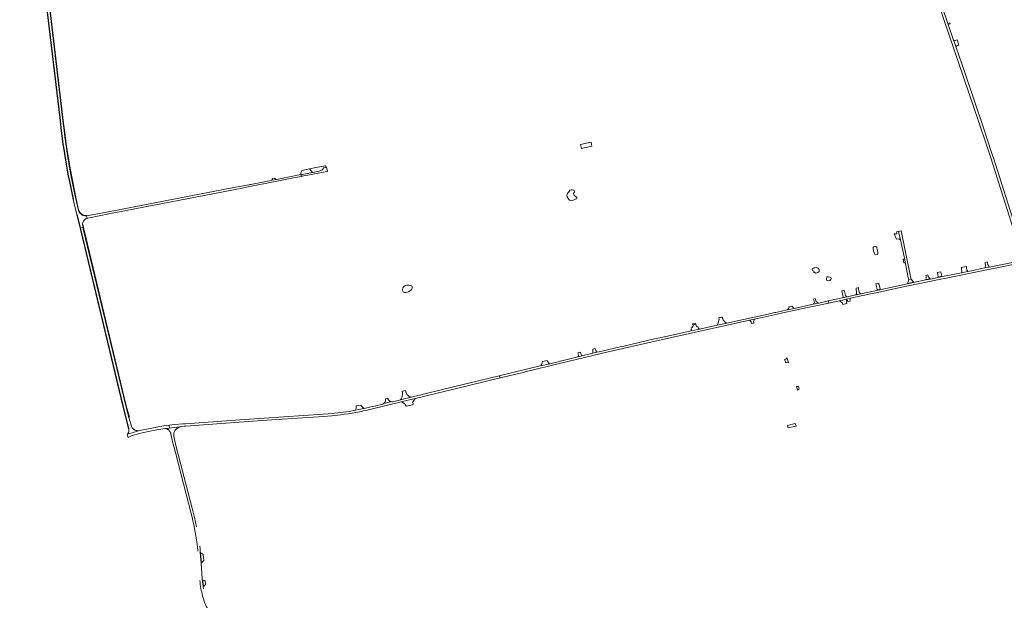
# Model space of a CAD drawing. Header units: metres. Extents: x 166325 to 190320, y 381923 to 404576.
# Tile 488 of 656: x 168646 to 170089, y 395352 to 396203. Entities that reach past the tile are written whole.
import ezdxf

# ---------------------------------------------------------------- set-up
doc = ezdxf.new("R2010")
doc.units = ezdxf.units.M
for name, color, linetype, lineweight in [('B-WE-OG-WATER_MEER-GV', 8, 'Continuous', 18), ('B-WE-VH-VERHARDING_ASFALT-GV', 8, 'Continuous', 18), ('B-WE-VH-VERHARDING_BETON-GV', 8, 'Continuous', 18), ('B-WE-VH-VERHARDING_BETONSTRAATSTEEN-GV', 8, 'Continuous', 18), ('B-WE-VH-VERHARDING_GESLOTEN-GV', 8, 'Continuous', 18), ('B-WE-VH-VERHARDING_HALFVERHARDING-GV', 8, 'Continuous', 18), ('B-WE-VH-VERHARDING_STRAATBAKSTEEN-GV', 8, 'Continuous', 18)]:
    doc.layers.add(name, color=color, linetype=linetype, lineweight=lineweight)

msp = doc.modelspace()

# ---------------------------------------------------------------- linework, layer by layer
at = {"layer": 'B-WE-OG-WATER_MEER-GV', "flags": 128}
for points in [[(169447.882, 395944.58), (169448.177, 395942.863), (169449.581, 395940.499), (169450.94, 395938.814), (169451.825, 395938.171), (169455.635, 395937.769), (169458.317, 395938.52), (169460.597, 395939.619), (169461.804, 395940.289), (169462.394, 395941.147), (169462.287, 395942.22), (169461.295, 395943.132), (169459.766, 395944.016), (169458.371, 395945.009), (169457.834, 395946.376), (169457.539, 395948.012), (169457.995, 395949.111), (169458.827, 395949.942), (169458.934, 395950.666), (169458.505, 395952.168), (169457.363, 395952.971), (169455.554, 395953.267), (169453.88, 395953.233), (169452.355, 395952.641), (169451.78, 395952.167), (169451.407, 395951.286), (169450.764, 395950.372), (169449.883, 395949.306), (169448.613, 395947.952), (169448.224, 395946.563), (169447.902, 395945.497)], [(169896.623, 395867.547), (169897.159, 395863.761), (169898.089, 395861.036), (169898.982, 395858.688), (169900.726, 395857.946), (169902.88, 395858.447), (169903.696, 395859.827), (169903.769, 395861.103), (169903.095, 395864.164), (169902.353, 395868.179), (169902.066, 395869.438), (169900.71, 395870.242), (169899.053, 395870.417), (169897.665, 395869.69), (169896.931, 395868.733)], [(169809.855, 395834.191), (169810.154, 395832.742), (169809.547, 395832.056), (169810.101, 395831.66), (169811.447, 395832.003), (169812.872, 395830.948), (169815.721, 395832.214), (169817.727, 395833.48), (169817.832, 395836.725), (169816.291, 395838.713), (169813.245, 395839.604), (169810.259, 395839.099), (169809.59, 395838.728), (169808.238, 395838.035), (169807.545, 395837.573), (169807.363, 395836.666), (169807.429, 395835.842), (169807.743, 395835.017), (169808.6, 395834.424)], [(169828.266, 395822.536), (169828.585, 395821.145), (169829.464, 395820.315), (169831.747, 395820.165), (169833.217, 395820.625), (169834.755, 395821.838), (169835.241, 395823.524), (169834.712, 395824.853), (169833.302, 395825.488), (169830.915, 395826.01), (169829.541, 395825.792), (169828.786, 395825.344), (169828.266, 395823.867)], [(169214.152, 395803.172), (169215.672, 395803.856), (169217.191, 395804.868), (169218.939, 395806.337), (169220.611, 395807.932), (169221.066, 395809.83), (169220.889, 395811.349), (169220.307, 395812.362), (169218.483, 395813.273), (169216.178, 395813.805), (169213.392, 395813.729), (169210.986, 395813.07), (169208.554, 395811.476), (169207.161, 395809.628), (169206.604, 395807.678), (169206.933, 395805.805), (169207.769, 395803.78), (169209.567, 395802.869), (169211.847, 395802.666)]]:
    msp.add_lwpolyline(points, close=True, dxfattribs=at)
at = {"layer": 'B-WE-VH-VERHARDING_ASFALT-GV', "flags": 128}
for points in [[(168685.052, 396226.118), (168704.781, 396059), (168707.128, 396039.77), (168709.64, 396020.56), (168711.129, 396010.117), (168712.811, 395999.703), (168713.249, 395997.325), (168715.418, 395984.824), (168715.812, 395982.552), (168717.436, 395973.653), (168718.503, 395967.802), (168721.469, 395953.757), (168724.75, 395939.783), (168724.27, 395939.282), (168729.2, 395917.373), (168730.08, 395917.002), (168734.766, 395897.337), (168736.803, 395897.812), (168738.51, 395898.21), (168738.03, 395900.6), (168737.894, 395901.458), (168737.841, 395902.201), (168737.853, 395903.069), (168737.945, 395903.933), (168738.116, 395904.785), (168738.365, 395905.617), (168738.689, 395906.423), (168739.086, 395907.196), (168739.552, 395907.929), (168740.084, 395908.616), (168740.677, 395909.252), (168741.325, 395909.83), (168741.992, 395910.324), (168742.734, 395910.777), (168743.514, 395911.159), (168744.326, 395911.468), (168744.533, 395911.534), (168743.748, 395915.385), (168742.827, 395915.293), (168741.902, 395915.281), (168740.979, 395915.348), (168740.066, 395915.496), (168739.168, 395915.721), (168738.294, 395916.023), (168737.449, 395916.4), (168736.639, 395916.848), (168735.871, 395917.365), (168735.151, 395917.945), (168734.483, 395918.586), (168733.874, 395919.282), (168733.326, 395920.028), (168732.845, 395920.819), (168732.435, 395921.648), (168732.097, 395922.509), (168731.917, 395923.084), (168726.622, 395946.401), (168722.152, 395968.039)], [(168710.694, 396040.523), (168709.48, 396050.777), (168687.793, 396233.943)], [(168809.419, 395606.815), (168809.36, 395606.973), (168805.891, 395619.671), (168801.25, 395636.663), (168738.922, 395896.163), (168738.51, 395898.21), (168736.803, 395897.812), (168734.766, 395897.337), (168735.27, 395895.222), (168797.56, 395636.502), (168805.164, 395605.343), (168805.55, 395603.111), (168805.683, 395599.511)], [(169851.61, 395794.898), (169830.974, 395790.416), (169831.105, 395789.894), (169831.733, 395787.381), (169847.096, 395790.708), (169851.592, 395791.682), (169857.17, 395792.89), (169858.036, 395793.078), (169859.058, 395793.299), (169863.735, 395794.311), (169881.82, 395798.257), (169898.105, 395801.828), (169912.013, 395804.855), (169943.033, 395811.45), (169960.272, 395815.044), (169993.735, 395821.951), (170003.629, 395823.968), (170056.161, 395834.563), (170133.862, 395850.276)], [(170110.851, 395848.913), (170066.941, 395840.006), (170060.773, 395838.885), (170055.51, 395837.928), (170043.412, 395835.238), (170035.306, 395833.56), (170026.403, 395831.717), (170000.934, 395826.673), (169992.185, 395824.89), (169980.62, 395822.561), (169974.17, 395821.216), (169955.92, 395817.43), (169911.137, 395807.937), (169897.217, 395804.942), (169881.22, 395801.413), (169879.01, 395800.849), (169878.053, 395800.641), (169871.981, 395799.323), (169871.397, 395799.196), (169858.455, 395796.385), (169851.61, 395794.898)], [(169348.54, 395680.634), (169283.53, 395664.973), (169219.293, 395649.219), (169203.674, 395645.388), (169202.63, 395645.132), (169192.239, 395642.658), (169191.454, 395642.743), (169190.133, 395642.816), (169189.404, 395642.639), (169179.623, 395640.268), (169179.122, 395640.165), (169178.732, 395639.937), (169177.833, 395639.229), (169165.854, 395636.377), (169162.386, 395635.552), (169160.313, 395635.058), (169150.727, 395632.902), (169142.354, 395631.149), (169138.068, 395630.256), (169137.689, 395630.188), (169128.822, 395628.607), (169124.323, 395627.965), (169111.915, 395626.465), (169107.325, 395625.903), (169098.03, 395625.005), (169090.374, 395624.49), (168975.28, 395616.753), (168888.86, 395610.44), (168888.092, 395610.414), (168885.06, 395610.311), (168872.834, 395609.225), (168864.553, 395608.557), (168865.075, 395603.948), (168883.378, 395606.36), (168886.797, 395606.81), (168889.23, 395607.131), (169000, 395615.012), (169090.975, 395621.163), (169103.411, 395622.171), (169115.817, 395623.505)], [(169160.841, 395631.724), (169205.108, 395642.497), (169225.623, 395647.49), (169283.98, 395661.692), (169349.871, 395677.586), (169349.274, 395679.144), (169348.998, 395679.074), (169348.54, 395680.634)], [(168865.075, 395603.948), (168864.553, 395608.557), (168857.09, 395607.617), (168850.935, 395606.456), (168839.352, 395604.007), (168826.497, 395601.353), (168820.973, 395600.338), (168820.071, 395600.213), (168819.972, 395600.204), (168810.611, 395597.202), (168803.64, 395594.966), (168803.108, 395594.43), (168804.886, 395590.37), (168810.772, 395593.216)], [(168805.317, 395597.852), (168803.64, 395594.966), (168810.611, 395597.202), (168819.972, 395600.204), (168819.062, 395600.167), (168818.152, 395600.21), (168817.25, 395600.333), (168816.362, 395600.534), (168815.495, 395600.812), (168814.656, 395601.166), (168813.852, 395601.592), (168813.834, 395601.602), (168813.071, 395602.098), (168812.354, 395602.659), (168811.689, 395603.281), (168811.081, 395603.959), (168810.535, 395604.687), (168810.055, 395605.461), (168809.645, 395606.274), (168809.419, 395606.815)], [(168825.445, 395597.131), (168843.85, 395601.16), (168852.66, 395602.67), (168858.201, 395603.325), (168858.912, 395603.395), (168859.626, 395603.386), (168860.246, 395603.312), (168865.075, 395603.948)], [(168905.029, 395459.255), (168901.83, 395473.041), (168898.33, 395486.753), (168875.18, 395576.771), (168872.69, 395587.19), (168871.557, 395592.444), (168871.436, 395593.379), (168871.395, 395594.321), (168871.434, 395595.264), (168871.552, 395596.2), (168871.749, 395597.122), (168872.024, 395598.024), (168872.374, 395598.9), (168872.797, 395599.743), (168873.29, 395600.547), (168873.849, 395601.307), (168874.471, 395602.016), (168875.15, 395602.671), (168875.882, 395603.265), (168876.662, 395603.795), (168877.182, 395604.098), (168879.337, 395605.192), (168883.378, 395606.36), (168865.075, 395603.948), (168860.246, 395603.312), (168860.942, 395603.154), (168861.617, 395602.919), (168862.261, 395602.61), (168862.866, 395602.231), (168863.425, 395601.787), (168863.932, 395601.283), (168863.969, 395601.241), (168864.034, 395601.181), (168864.693, 395600.51), (168865.294, 395599.785), (168865.831, 395599.012), (168866.3, 395598.196), (168866.698, 395597.343), (168867.023, 395596.459), (168867.271, 395595.551), (168869.408, 395586.45)], [(168869.408, 395586.45), (168870.3, 395582.651), (168873.956, 395568.505), (168881.96, 395537.531), (168896.883, 395479.077)], [(168905.8, 395434.407), (168906.027, 395432.563)], [(168915.019, 395368.345), (168914.512, 395371.474), (168913.963, 395375.339), (168913.497, 395379.215), (168913.06, 395383.723), (168911.506, 395406), (168910.819, 395415.863), (168910.351, 395423.135), (168910.03, 395426.962), (168909.653, 395430.783)], [(168913.841, 395357.718), (168914.562, 395355.11), (168915.368, 395352.527)]]:
    msp.add_lwpolyline(points, dxfattribs=at)
for points in [[(170057.773, 396045.813), (170031.392, 396123.604), (170018.35, 396161.835), (170014.793, 396172.264), (170014.631, 396172.739), (170006.865, 396195.507), (170006.276, 396197.233), (169997.488, 396222.995), (169996.558, 396225.72), (169993.242, 396224.591), (170051.204, 396054.043), (170063.372, 396017.861), (170069.229, 395999.985), (170113.878, 395859.389), (170118.003, 395860.68), (170106.921, 395893.752), (170072.954, 396000.069), (170070.803, 396006.711)], [(169057.973, 395975.551), (169058.553, 395972.981), (169059.718, 395973.274), (169073.087, 395975.663), (169095.717, 395980.064), (169096.841, 395980.283), (169095.45, 395986.414), (169094.626, 395986.273), (169090.804, 395985.618), (169090.803, 395985.363), (169090.781, 395985.108), (169090.737, 395984.856), (169090.672, 395984.609), (169090.587, 395984.368), (169090.482, 395984.135), (169090.358, 395983.912), (169090.215, 395983.7), (169090.055, 395983.501), (169089.879, 395983.316), (169088.478, 395982.263), (169086.884, 395981.537), (169085.529, 395981.015), (169084.114, 395980.69), (169074.67, 395978.832), (169067.139, 395977.351), (169059.795, 395975.906)], [(168968.477, 395958.229), (168962.2, 395957.016), (168773.39, 395920.532), (168743.748, 395915.385), (168744.533, 395911.534), (168745.375, 395911.748), (168745.75, 395911.817), (168764.8, 395915.691), (168773.78, 395917.722), (168971.668, 395955.98), (168980.432, 395957.675), (169000, 395961.458), (169003.186, 395962.089), (169046.987, 395970.759), (169058.553, 395972.981), (169057.973, 395975.551), (169038.542, 395971.767), (169033.564, 395970.805), (169032.608, 395970.62), (169022.306, 395968.63), (169021.373, 395968.45), (169015.809, 395967.374), (169014.811, 395967.182), (169009.06, 395966.071), (168984.524, 395961.33), (168983.889, 395961.207), (168983.048, 395961.045), (168982.128, 395960.867)], [(169808.02, 395782.246), (169831.733, 395787.381), (169831.105, 395789.894), (169830.974, 395790.416), (169816.986, 395787.378), (169808.947, 395785.632), (169781.015, 395779.565), (169780.832, 395779.525), (169770.789, 395777.344), (169754.25, 395773.752), (169752.826, 395773.439), (169742.974, 395771.276), (169700, 395761.841), (169684.498, 395758.555), (169682.189, 395758.033), (169668.313, 395754.896), (169663.938, 395753.94), (169642.094, 395749.196), (169642.036, 395749.183), (169640.813, 395748.917), (169633.479, 395747.324), (169630.06, 395746.581), (169619.06, 395744.192), (169586.517, 395736.983), (169576.45, 395734.753), (169576.062, 395734.664), (169531.181, 395724.358), (169528.58, 395723.761), (169525.749, 395723.111), (169522.631, 395722.395), (169519.509, 395721.678), (169517.757, 395721.276), (169495.05, 395716.062), (169491.873, 395715.289), (169485.787, 395713.809), (169469.878, 395709.94), (169464.014, 395708.514), (169438.361, 395702.275), (169437.61, 395702.092), (169434.887, 395701.436), (169422.616, 395698.48), (169408.789, 395695.149), (169348.54, 395680.634), (169348.998, 395679.074), (169349.274, 395679.144), (169349.871, 395677.586), (169383.577, 395685.716), (169386.451, 395686.409), (169438.91, 395699.063), (169508.28, 395715.942), (169577.44, 395731.724), (169715.429, 395762.029), (169722.837, 395763.656), (169729.037, 395765.018), (169733.879, 395766.082), (169747.094, 395768.984), (169755.813, 395770.899), (169764.531, 395772.813), (169800.469, 395780.61)]]:
    msp.add_lwpolyline(points, close=True, dxfattribs=at)
at = {"layer": 'B-WE-VH-VERHARDING_ASFALT-GV'}
for points in [[(168722.152, 395968.039, -0.01049681), (168716.467, 395999.942)], [(169115.817, 395623.505, 0.0288547), (169160.841, 395631.724)], [(168805.683, 395599.511, -0.08210347), (168805.317, 395597.852)], [(168810.772, 395593.216, -0.02736543), (168825.445, 395597.131)], [(168896.883, 395479.077, -0.03199335), (168905.8, 395434.407)], [(168906.027, 395432.563, -0.00746266), (168906.985, 395423.439)], [(168909.812, 395380.656, 0.04512315), (168913.841, 395357.718)], [(168915.368, 395352.527, 0.06307957), (168924.283, 395333.839)]]:
    msp.add_lwpolyline(points, format="xyb", dxfattribs=at)
at = {"layer": 'B-WE-VH-VERHARDING_BETON-GV', "flags": 128}
for points in [[(169630.182, 395748.345), (169630.06, 395746.581), (169633.479, 395747.324), (169640.813, 395748.917), (169642.036, 395749.183), (169642.094, 395749.196), (169640.834, 395750.675), (169640.717, 395751.051), (169640.018, 395750.909), (169639.535, 395752.786), (169637.93, 395752.534), (169637.427, 395754.491), (169637.073, 395754.419), (169636.686, 395756.356), (169632.674, 395755.55), (169633.072, 395753.569), (169631.669, 395753.216), (169631.98, 395751.328), (169630.181, 395750.857), (169630.577, 395748.899), (169630.116, 395748.805)], [(169771.926, 395604.306), (169781.328, 395606.461), (169783.662, 395607.128), (169782.631, 395610.573), (169770.991, 395607.738)]]:
    msp.add_lwpolyline(points, close=True, dxfattribs=at)
at = {"layer": 'B-WE-VH-VERHARDING_BETONSTRAATSTEEN-GV', "flags": 128}
for points in [[(168645.943, 396590.374), (168662.273, 396451.003), (168685.701, 396251.738), (168687.793, 396233.943), (168709.48, 396050.777), (168709.918, 396050.84), (168710.079, 396050.863), (168688.389, 396234.013), (168686.297, 396251.808), (168662.869, 396451.073), (168646.539, 396590.444), (168646.072, 396595.505), (168645.675, 396600.792)], [(168684.572, 396225.915), (168704.284, 396058.941), (168706.632, 396039.707), (168709.144, 396020.495), (168710.635, 396010.042), (168712.317, 395999.623), (168712.757, 395997.237), (168714.872, 395985.046), (168714.925, 395984.738), (168715.32, 395982.464), (168716.944, 395973.563), (168716.96, 395973.472), (168718.014, 395967.699), (168720.981, 395953.648), (168724.27, 395939.282), (168724.75, 395939.783), (168721.469, 395953.757), (168718.503, 395967.802), (168717.436, 395973.653), (168715.812, 395982.552), (168715.418, 395984.824), (168713.249, 395997.325), (168712.811, 395999.703), (168711.129, 396010.117), (168709.64, 396020.56), (168707.128, 396039.77), (168704.781, 396059), (168685.052, 396226.118)], [(168743.748, 395915.385), (168743.656, 395915.835), (168741.687, 395915.689), (168740.58, 395915.934), (168739.178, 395916.244), (168736.653, 395917.454), (168734.512, 395919.385), (168732.739, 395922.073), (168732.119, 395923.687), (168726.377, 395949.704), (168719.524, 395985.205), (168714.173, 396017.268), (168710.734, 396044.214), (168710.079, 396050.863), (168709.918, 396050.84), (168709.48, 396050.777), (168710.694, 396040.523)], [(168722.152, 395968.039), (168726.622, 395946.401), (168731.917, 395923.084), (168732.097, 395922.509), (168732.435, 395921.648), (168732.845, 395920.819), (168733.326, 395920.028), (168733.874, 395919.282), (168734.483, 395918.586), (168735.151, 395917.945), (168735.871, 395917.365), (168736.639, 395916.848), (168737.449, 395916.4), (168738.294, 395916.023), (168739.168, 395915.721), (168740.066, 395915.496), (168740.979, 395915.348), (168741.902, 395915.281), (168742.827, 395915.293), (168743.748, 395915.385)], [(169784.17, 395665.441), (169785.653, 395659.578)], [(169788.238, 395661.267), (169787.495, 395665.279)], [(169225.159, 395646.863), (169225.623, 395647.49), (169205.108, 395642.497), (169205.76, 395642.141), (169206.641, 395641.66), (169209.241, 395640.241)], [(169210.662, 395638.558), (169212.391, 395636.022), (169214.533, 395636.549), (169217.658, 395637.117), (169222.351, 395638.534), (169221.836, 395642.367), (169224.515, 395645.992), (169225.159, 395646.863)], [(169137.689, 395630.188), (169138.068, 395630.256), (169142.354, 395631.149), (169150.727, 395632.902), (169150.192, 395633.294)], [(169150.192, 395633.294), (169149.633, 395633.703), (169149.342, 395633.935), (169147.861, 395635.119), (169146.612, 395636.366), (169145.775, 395637.839), (169139.032, 395636.857)]]:
    msp.add_lwpolyline(points, dxfattribs=at)
for points in [[(170020.081, 396173.083), (170017.065, 396172), (170014.793, 396172.264), (170018.35, 396161.835), (170019.401, 396164.816), (170022.121, 396165.462)], [(169070.409, 395984.078), (169059.224, 395981.623), (169059.326, 395980.98), (169057.589, 395978.003), (169057.973, 395975.551), (169059.795, 395975.906), (169067.139, 395977.351), (169074.67, 395978.832)], [(169089.879, 395983.316), (169090.055, 395983.501), (169090.215, 395983.7), (169090.358, 395983.912), (169090.482, 395984.135), (169090.587, 395984.368), (169090.672, 395984.609), (169090.737, 395984.856), (169090.781, 395985.108), (169090.803, 395985.363), (169090.804, 395985.618), (169094.626, 395986.273), (169094.256, 395988.375), (169079.738, 395985.82), (169070.409, 395984.078), (169074.67, 395978.832), (169084.114, 395980.69), (169085.529, 395981.015), (169086.884, 395981.537), (169088.478, 395982.263)], [(169019.92, 395970.23), (169015.683, 395969.753), (169015.872, 395969.053), (169015.809, 395967.374), (169021.373, 395968.45)], [(168730.08, 395917.002), (168729.2, 395917.373), (168734.28, 395897.221), (168734.784, 395895.106), (168797.074, 395636.384), (168804.674, 395605.241), (168805.052, 395603.059), (168805.55, 395603.111), (168805.164, 395605.343), (168797.56, 395636.502), (168735.27, 395895.222), (168734.766, 395897.337)], [(168738.267, 395902.296), (168737.841, 395902.201), (168737.894, 395901.458), (168738.03, 395900.6), (168738.51, 395898.21), (168738.922, 395896.163), (168801.25, 395636.663), (168805.891, 395619.671), (168806.466, 395619.846), (168801.831, 395636.812), (168739.505, 395896.303)], [(170026.124, 395838.517), (170026.19, 395838.133), (170026.3, 395837.494), (170026.385, 395837), (170026.807, 395834.174), (170026.668, 395833.331), (170026.549, 395832.606), (170026.403, 395831.717), (170035.306, 395833.56), (170034.626, 395835.021), (170034.304, 395835.715), (170033.777, 395838.64), (170033.636, 395839.424), (170033.585, 395839.708), (170033.487, 395840.254), (170033.433, 395840.554), (170033.37, 395840.902), (170025.968, 395839.427), (170026.033, 395839.048)], [(170061.08, 395846.637), (170061.166, 395845.985), (170061.448, 395842.595), (170060.983, 395840.487), (170060.773, 395838.885), (170066.941, 395840.006), (170066.531, 395840.739), (170066.159, 395841.403), (170064.856, 395843.733), (170064.311, 395846.611), (170064.149, 395847.619), (170061.036, 395846.974)], [(169947.269, 395816.213), (169955.798, 395818.025), (169952.478, 395822.148), (169948.908, 395821.37)], [(169976.793, 395828.64), (169973.969, 395827.934), (169974.524, 395825.64), (169974.39, 395823.61), (169974.029, 395821.809), (169980.357, 395823.101), (169978.63, 395824.344), (169977.291, 395826.324)], [(169990.799, 395832.156), (169990.949, 395831.475), (169991.486, 395829.044), (169992.099, 395825.502), (169997.403, 395826.588), (169996.496, 395830.775), (169996.186, 395832.86), (169996.085, 395833.301)], [(169857.821, 395796.861), (169856.824, 395797.61), (169856.75, 395797.721), (169856.384, 395798.276), (169855.399, 395802.238), (169854.285, 395806.297), (169850.908, 395805.227), (169852.321, 395798.527), (169852.717, 395797.088), (169852.653, 395796.734), (169852.483, 395795.804), (169851.61, 395794.898), (169858.455, 395796.385)], [(169871.981, 395799.323), (169878.053, 395800.641), (169879.01, 395800.849), (169878.015, 395801.328), (169877.178, 395802.163), (169876.386, 395803.192), (169875.448, 395808.176), (169875.147, 395810.056), (169874.201, 395809.853), (169871.825, 395809.344), (169871.704, 395808.744), (169871.878, 395807.311), (169872.531, 395803.665), (169872.34, 395801.108), (169871.397, 395799.196)], [(169901.106, 395813.904), (169901.21, 395813.446), (169902.085, 395809.8), (169902.774, 395806.777), (169906.961, 395807.67), (169906.35, 395810.46), (169905.337, 395814.198), (169905.225, 395814.701), (169905.015, 395815.651), (169904.871, 395816.304), (169900.758, 395815.437), (169900.954, 395814.573)], [(169808.947, 395785.632), (169816.986, 395787.378), (169816.054, 395787.892), (169814.891, 395788.533), (169813.283, 395789.42), (169811.933, 395794.059), (169809.446, 395793.179), (169809.734, 395792.131), (169810.795, 395788.272), (169810.156, 395787.36), (169809.538, 395786.477)], [(169858.036, 395793.078), (169857.17, 395792.89), (169851.592, 395791.682), (169847.096, 395790.708), (169848.655, 395789.784), (169850.492, 395788.696), (169852.055, 395787.391), (169852.27, 395785.855), (169852.381, 395785.33), (169858.281, 395786.542), (169857.809, 395789.148), (169857.538, 395790.642), (169857.694, 395791.143), (169857.947, 395791.606), (169858.311, 395791.876)], [(169862.965, 395790.308), (169862.58, 395791.964), (169863.001, 395793.064), (169863.241, 395793.692), (169863.735, 395794.311), (169859.058, 395793.299), (169858.036, 395793.078), (169858.311, 395791.876), (169858.908, 395791.822), (169859.228, 395791.462), (169859.878, 395789.624)], [(169780.345, 395780.136), (169779.645, 395780.732), (169777.44, 395782.611), (169777.418, 395782.714), (169773.314, 395781.95), (169773.518, 395781.068), (169771.966, 395778.951), (169771.413, 395778.196), (169770.789, 395777.344), (169780.832, 395779.525), (169781.015, 395779.565)], [(169676.071, 395764.837), (169675.891, 395765.571), (169675.689, 395766.395), (169675.595, 395766.781), (169674.408, 395766.483), (169670.44, 395765.594), (169670.91, 395763.173), (169669.041, 395757.016), (169668.313, 395754.896), (169682.189, 395758.033), (169681.031, 395758.753), (169680.015, 395759.515), (169679.317, 395759.995), (169678.667, 395760.54), (169678.071, 395761.143), (169677.534, 395761.799), (169677.062, 395762.504), (169676.659, 395763.249), (169676.327, 395764.029)], [(169722.56, 395763.083), (169722.837, 395763.656), (169715.429, 395762.029), (169715.899, 395761.62), (169716.454, 395761.137), (169718.114, 395759.695), (169718.497, 395757.559), (169721.698, 395758.058), (169721.267, 395760.409), (169722.362, 395762.673)], [(169632.359, 395755.486), (169632.674, 395755.55), (169636.686, 395756.356), (169636.343, 395757.792), (169632.998, 395757.096), (169632.072, 395756.827)], [(169485.658, 395719.103), (169485.712, 395717.844), (169485.704, 395715.671), (169485.726, 395715.17), (169485.755, 395714.522), (169485.787, 395713.809), (169491.873, 395715.289), (169491.454, 395715.907), (169491.072, 395716.472), (169490.764, 395716.926), (169489.358, 395720.091), (169489.176, 395720.5), (169485.616, 395719.777)], [(169464.688, 395709.398), (169464.63, 395709.271), (169464.014, 395708.514), (169469.878, 395709.94), (169469.555, 395710.126), (169469.308, 395710.468), (169469.287, 395710.517), (169469.035, 395711.111), (169468.491, 395712.391), (169467.944, 395714.481), (169467.808, 395714.893), (169467.612, 395715.488), (169463.807, 395714.475), (169464.127, 395713.632), (169464.992, 395710.514), (169464.967, 395710.27), (169464.932, 395709.933)], [(169770.674, 395707.19), (169768.668, 395705.14), (169766.787, 395704.82), (169767.214, 395703.505), (169768.541, 395699.898), (169770.853, 395700.506), (169772.515, 395699.932), (169772.173, 395701.282)], [(169422.616, 395698.48), (169421.621, 395698.96), (169421.145, 395699.433), (169420.989, 395699.705), (169420.496, 395700.565), (169419.568, 395702.015), (169419.041, 395703.061), (169412.066, 395701.784), (169411.634, 395699.718), (169410.981, 395698.053), (169410.453, 395697.162), (169410.222, 395696.773), (169409.596, 395696.063), (169408.789, 395695.149)], [(169181.802, 395647.114), (169181.926, 395645.003), (169181.472, 395643.142), (169180.894, 395641.75), (169180.634, 395641.245), (169179.979, 395641.089), (169179.623, 395640.268), (169189.404, 395642.639), (169188.728, 395643.23), (169186.066, 395645.58), (169184.949, 395647.759)], [(169204.377, 395646.281), (169204.31, 395646.189), (169203.674, 395645.388), (169219.293, 395649.219), (169218.411, 395649.542), (169218.141, 395649.657), (169217.3, 395650.076), (169216.986, 395650.267), (169216.498, 395650.565), (169215.74, 395651.12), (169215.032, 395651.738), (169214.379, 395652.414), (169213.786, 395653.143), (169213.257, 395653.919), (169212.796, 395654.738), (169212.407, 395655.593), (169212.286, 395655.905), (169211.287, 395659.182), (169206.451, 395658.05), (169206.672, 395655.955), (169206.79, 395654.965), (169206.833, 395653.944), (169206.796, 395652.922), (169206.679, 395651.907), (169206.483, 395650.904), (169206.21, 395649.919), (169205.86, 395648.958), (169205.436, 395648.028), (169204.94, 395647.134)]]:
    msp.add_lwpolyline(points, close=True, dxfattribs=at)
at = {"layer": 'B-WE-VH-VERHARDING_BETONSTRAATSTEEN-GV'}
for points in [[(168710.694, 396040.523, 0.01313139), (168716.467, 395999.942)], [(169787.495, 395665.279, -0.10406223), (169784.17, 395665.441)], [(169785.653, 395659.578, -0.13428477), (169788.238, 395661.267)], [(169139.032, 395636.857, -0.10153054), (169138.418, 395631.911)], [(169209.241, 395640.241, -0.12306043), (169210.662, 395638.558)], [(169137.958, 395630.744, -0.01302239), (169137.689, 395630.188)]]:
    msp.add_lwpolyline(points, format="xyb", dxfattribs=at)
at = {"layer": 'B-WE-VH-VERHARDING_GESLOTEN-GV', "flags": 128}
msp.add_lwpolyline([(169484.484, 396017.515), (169483.147, 396023.128), (169467.801, 396019.635), (169469.077, 396013.895)], close=True, dxfattribs=at)
at = {"layer": 'B-WE-VH-VERHARDING_HALFVERHARDING-GV', "flags": 128}
for points in [[(169933.811, 395892.402), (169931.11, 395891.882), (169931.52, 395889.912), (169931.573, 395889.658), (169931.547, 395889.399), (169931.444, 395889.158), (169931.274, 395888.959), (169931.052, 395888.818), (169930.814, 395888.752), (169927.608, 395888.877), (169930.86, 395881.033), (169934.52, 395881.663), (169937.03, 395880.064)], [(169942.498, 395853.069), (169944.128, 395845.021), (169948.307, 395824.393), (169948.908, 395821.37), (169952.478, 395822.148), (169952.162, 395823.691), (169937.92, 395893.194), (169933.811, 395892.402), (169937.03, 395880.064)], [(169942.498, 395853.069), (169942.116, 395852.382), (169941.429, 395851.556), (169940.645, 395851.003), (169941.713, 395846.499), (169942.717, 395846.181), (169943.457, 395845.692), (169944.128, 395845.021)]]:
    msp.add_lwpolyline(points, close=True, dxfattribs=at)
at = {"layer": 'B-WE-VH-VERHARDING_STRAATBAKSTEEN-GV', "flags": 128}
for points in [[(170006.865, 396195.507), (170009.532, 396196.49), (170009.659, 396196.537), (170008.967, 396198.153), (170006.276, 396197.233)], [(168915.671, 395409.851), (168914.853, 395418.854), (168913.991, 395419.367), (168913.608, 395419.595), (168912.406, 395420.405), (168911.25, 395421.279), (168910.956, 395421.518), (168911.318, 395415.895), (168911.972, 395406.509), (168912.609, 395407.206), (168913.431, 395408.225), (168914.271, 395408.761), (168914.898, 395409.327)], [(168917.629, 395380.434), (168916.846, 395380.295), (168913.754, 395381.744), (168913.994, 395379.269), (168914.459, 395375.404), (168914.953, 395371.925), (168915.889, 395372.882), (168917.105, 395373.862), (168918.192, 395374.459)]]:
    msp.add_lwpolyline(points, close=True, dxfattribs=at)

doc.saveas('drawing.dxf')
